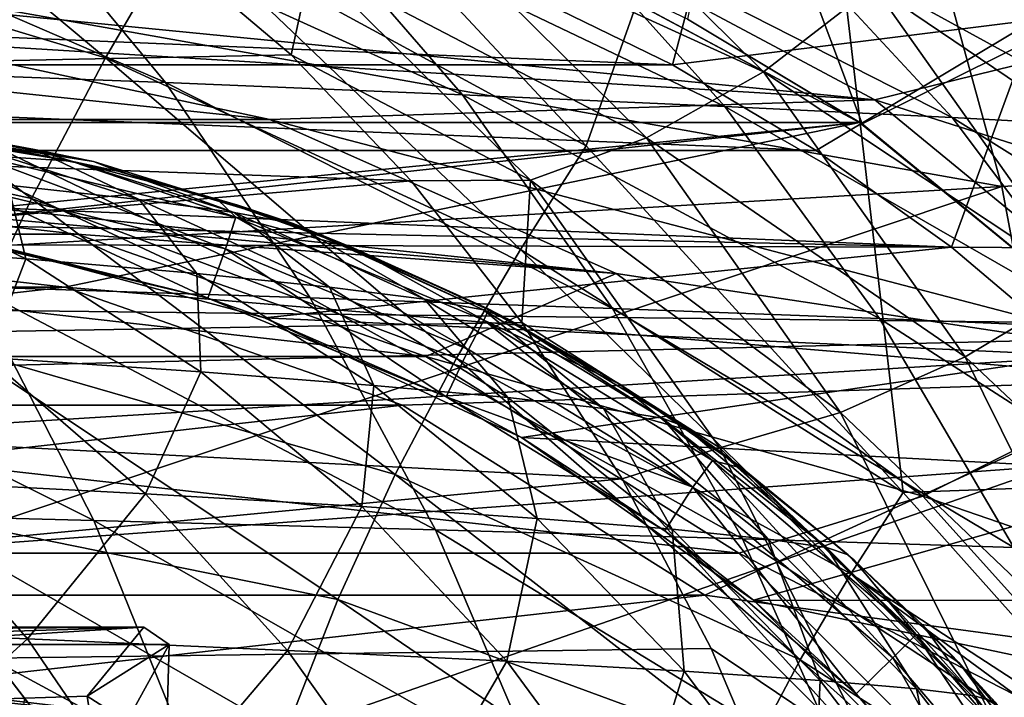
# Model space of a CAD drawing. Header units: metres. Extents: x -35 to 77, y -25 to 25.
# Tile 325 of 341: x 56.1 to 59.73, y 4.24 to 6.74. Entities that reach past the tile are written whole.
import ezdxf

# ---------------------------------------------------------------- set-up
doc = ezdxf.new("R2010")
doc.units = ezdxf.units.M
doc.layers.add('solid_500435', color=7, linetype='CONTINUOUS')

msp = doc.modelspace()

# ---------------------------------------------------------------- linework, layer by layer
at = {"layer": 'solid_500435'}
for points in [[(60.458763, 9.669312, 66.152466), (58.959095, 8.444147, 67.635338), (61.046783, 5.053431, 66.239105)], [(58.959095, 8.444147, 67.635338), (57.682564, 6.817183, 68.928612), (58.188866, 6.274583, 68.578354)], [(58.959095, 8.444147, 67.635338), (58.188866, 6.274583, 68.578354), (59.360687, 4.993391, 67.727829)], [(61.046783, 5.053431, 66.239105), (58.959095, 8.444147, 67.635338), (59.360687, 4.993391, 67.727829)], [(56.412731, 6.599206, 69.982887), (55.088455, 7.705494, 70.87101), (54.769516, 7.096102, 71.198921)], [(56.412731, 6.599206, 69.982887), (56.697105, 7.086224, 69.692574), (55.088455, 7.705494, 70.87101)], [(58.738796, 7.608878, -30.700003), (58.563763, 6.742641, -31.549999), (59.208561, 6.355089, -31.549999)], [(58.738796, 7.608878, -30.700003), (59.208561, 6.355089, -31.549999), (60.072418, 6.783129, -30.700003)], [(59.608601, 7.229366, 51.029758), (59.872833, 7.639522, 50.859787), (60.740871, 6.405687, 49.991745)], [(58.507835, 6.573336, -35), (57.951015, 6.845847, -35), (58.732193, 7.422976, -34.144001)], [(58.507835, 6.573336, -35), (58.732193, 7.422976, -34.144001), (59.84684, 6.739921, -34.144001)], [(59.84684, 6.739921, -34.144001), (58.732193, 7.422976, -34.144001), (59.845646, 6.740681, -28.700001)], [(57.981995, 7.401682, 51.938545), (58.844925, 6.547172, 51.075615), (57.581566, 7.125824, 51.763355)], [(59.252758, 6.862936, 51.108746), (58.844925, 6.547172, 51.075615), (57.981995, 7.401682, 51.938545)], [(56.635471, 6.507626, -6.134958), (56.037598, 7.231063, -6.568875), (54.845413, 7.283134, -4.849475)], [(55.416553, 6.554298, -4.367275), (56.635471, 6.507626, -6.134958), (54.845413, 7.283134, -4.849475)], [(63.90538, 6.350008, 36.280132), (59.45298, 7.116709, 33.364937), (63.646599, 7.28858, 36.546398)], [(61.033775, 7.250995, 46.919777), (35.054886, 6.790708, 19.38336), (35.407475, 5.900334, 19.030773)], [(61.748966, 5.600487, 46.204586), (61.033775, 7.250995, 46.919777), (35.407475, 5.900334, 19.030773)], [(57.731842, 6.462592, -7.970594), (57.110744, 7.180805, -8.355104), (56.037598, 7.231063, -6.568875)], [(56.635471, 6.507626, -6.134958), (57.731842, 6.462592, -7.970594), (56.037598, 7.231063, -6.568875)], [(59.608601, 7.229366, 51.029758), (60.431114, 6.066158, 50.207245), (59.252758, 6.862936, 51.108746)], [(59.608601, 7.229366, 51.029758), (60.740871, 6.405687, 49.991745), (60.431114, 6.066158, 50.207245)], [(58.701824, 6.419476, -9.861158), (58.061069, 7.132673, -10.195694), (57.110744, 7.180805, -8.355104)], [(57.731842, 6.462592, -7.970594), (58.701824, 6.419476, -9.861158), (57.110744, 7.180805, -8.355104)], [(56.626583, 7.010921, 51.326969), (49.075989, 6.44705, 42.98481), (48.127979, 7.163518, 43.932819)], [(59.255405, 6.444049, -44.099998), (51.983894, 7.159892, -44.099998), (57.916107, 7.159892, -44.099998)], [(55.649979, 6.663302, -44.099998), (51.983894, 7.159892, -44.099998), (59.255405, 6.444049, -44.099998)], [(60.512993, 6.753932, -48.599998), (59.255405, 6.444049, -48.599998), (57.916107, 7.159892, -48.599998)], [(57.916107, 7.159892, -44.099998), (57.916107, 7.159892, -48.599998), (59.255405, 6.444049, -48.599998)], [(59.255405, 6.444049, -44.099998), (57.916107, 7.159892, -44.099998), (59.255405, 6.444049, -48.599998)], [(59.541588, 6.378557, -11.793629), (58.8848, 7.086979, -12.078175), (58.061069, 7.132673, -10.195694)], [(58.701824, 6.419476, -9.861158), (59.541588, 6.378557, -11.793629), (58.061069, 7.132673, -10.195694)], [(56.139374, 6.079456, 70.259804), (54.769516, 7.096102, 71.198921), (54.470882, 6.442656, 71.503761)], [(56.139374, 6.079456, 70.259804), (56.412731, 6.599206, 69.982887), (54.769516, 7.096102, 71.198921)], [(59.725494, 6.123694, 33.086208), (55.216637, 6.925071, 30.246258), (59.45298, 7.116709, 33.364937)], [(57.581566, 7.125824, 51.763355), (58.412334, 6.303162, 50.932587), (57.173664, 6.949508, 51.499416)], [(58.844925, 6.547172, 51.075615), (58.412334, 6.303162, 50.932587), (57.581566, 7.125824, 51.763355)], [(63.90538, 6.350008, 36.280132), (59.725494, 6.123694, 33.086208), (59.45298, 7.116709, 33.364937)], [(50.70015, 6.3609, -34.200001), (59.199852, 6.3609, -34.200001), (57.877834, 7.067506, -34.200001)], [(50.70015, 6.3609, -34.200001), (57.877834, 7.067506, -34.200001), (52.022167, 7.067506, -34.200001)], [(57.946457, 5.891294, 68.824615), (56.697105, 7.086224, 69.692574), (56.412731, 6.599206, 69.982887)], [(58.188866, 6.274583, 68.578354), (57.682564, 6.817183, 68.928612), (56.697105, 7.086224, 69.692574)], [(57.946457, 5.891294, 68.824615), (58.188866, 6.274583, 68.578354), (56.697105, 7.086224, 69.692574)], [(57.877834, 7.067506, -34.200001), (59.199852, 6.3609, -34.200001), (57.883488, 7.065207, -31.550001)], [(59.199852, 6.3609, -34.200001), (58.563763, 6.742641, -31.549999), (57.883488, 7.065207, -31.550001)], [(60.247314, 6.340116, -13.754981), (59.578178, 7.044039, -13.990081), (58.8848, 7.086979, -12.078175)], [(59.541588, 6.378557, -11.793629), (60.247314, 6.340116, -13.754981), (58.8848, 7.086979, -12.078175)], [(60.817722, 6.304427, -15.73233), (60.13982, 7.004161, -15.919058), (59.578178, 7.044039, -13.990081)], [(60.247314, 6.340116, -13.754981), (60.817722, 6.304427, -15.73233), (59.578178, 7.044039, -13.990081)], [(56.626583, 7.010921, 51.326969), (57.099739, 6.609852, 50.853813), (49.075989, 6.44705, 42.98481)], [(57.173664, 6.949508, 51.499416), (57.099739, 6.609852, 50.853813), (56.626583, 7.010921, 51.326969)], [(57.173664, 6.949508, 51.499416), (57.983875, 6.147201, 50.689201), (57.099739, 6.609852, 50.853813)], [(58.412334, 6.303162, 50.932587), (57.983875, 6.147201, 50.689201), (57.173664, 6.949508, 51.499416)], [(59.725494, 6.123694, 33.086208), (55.503826, 5.873583, 29.954117), (55.216637, 6.925071, 30.246258)], [(58.507835, 6.573336, -35), (51.392166, 6.573336, -35), (51.948986, 6.845847, -35)], [(58.507835, 6.573336, -35), (51.948986, 6.845847, -35), (57.951015, 6.845847, -35)], [(59.252758, 6.862936, 51.108746), (60.033581, 5.758687, 50.327923), (58.844925, 6.547172, 51.075615)], [(60.431114, 6.066158, 50.207245), (60.033581, 5.758687, 50.327923), (59.252758, 6.862936, 51.108746)], [(60.072418, 6.783129, -30.700003), (59.208561, 6.355089, -31.549999), (60.366657, 5.402065, -31.549999)], [(59.039486, 6.257034, -35), (58.507835, 6.573336, -35), (59.84684, 6.739921, -34.144001)], [(59.199852, 6.3609, -34.200001), (59.208561, 6.355089, -31.549999), (58.563763, 6.742641, -31.549999)], [(59.539726, 5.899611, -35), (59.039486, 6.257034, -35), (59.84684, 6.739921, -34.144001)], [(60.512993, 6.753932, -48.599998), (61.588314, 5.700465, -48.599998), (59.255405, 6.444049, -48.599998)], [(59.539726, 5.899611, -35), (59.84684, 6.739921, -34.144001), (60.840908, 5.890907, -34.144001)], [(57.020561, 6.371954, -48.5), (52.879436, 6.371954, -48.5), (54.250019, 6.663302, -48.5)], [(57.020561, 6.371954, -48.5), (54.250019, 6.663302, -48.5), (55.649979, 6.663302, -48.5)], [(57.020561, 6.371954, -44.099998), (55.649979, 6.663302, -44.099998), (59.255405, 6.444049, -44.099998)], [(55.649979, 6.663302, -48.5), (55.649979, 6.663302, -44.099998), (57.020561, 6.371954, -44.099998)], [(57.020561, 6.371954, -48.5), (55.649979, 6.663302, -48.5), (57.020561, 6.371954, -44.099998)], [(57.099739, 6.609852, 50.853813), (57.542824, 6.145126, 50.410728), (49.075989, 6.44705, 42.98481)], [(57.710457, 5.488815, 69.06279), (56.412731, 6.599206, 69.982887), (56.139374, 6.079456, 70.259804)], [(57.710457, 5.488815, 69.06279), (57.946457, 5.891294, 68.824615), (56.412731, 6.599206, 69.982887)], [(57.983875, 6.147201, 50.689201), (57.542824, 6.145126, 50.410728), (57.099739, 6.609852, 50.853813)], [(59.039486, 6.257034, -35), (50.860516, 6.257034, -35), (51.392166, 6.573336, -35)], [(59.039486, 6.257034, -35), (51.392166, 6.573336, -35), (58.507835, 6.573336, -35)], [(57.169147, 5.712336, -5.746689), (56.635471, 6.507626, -6.134958), (55.416553, 6.554298, -4.367275)], [(55.926502, 5.753117, -3.935997), (57.169147, 5.712336, -5.746689), (55.416553, 6.554298, -4.367275)], [(58.844925, 6.547172, 51.075615), (59.589821, 5.49373, 50.330719), (58.412334, 6.303162, 50.932587)], [(60.033581, 5.758687, 50.327923), (59.589821, 5.49373, 50.330719), (58.844925, 6.547172, 51.075615)], [(58.286083, 5.673008, -7.626376), (57.731842, 6.462592, -7.970594), (56.635471, 6.507626, -6.134958)], [(57.169147, 5.712336, -5.746689), (58.286083, 5.673008, -7.626376), (56.635471, 6.507626, -6.134958)], [(57.542824, 6.145126, 50.410728), (49.906929, 5.482765, 42.15387), (49.075989, 6.44705, 42.98481)], [(55.883495, 5.521796, 70.517624), (56.139374, 6.079456, 70.259804), (54.470882, 6.442656, 71.503761)], [(57.020561, 6.371954, -44.099998), (59.255405, 6.444049, -44.099998), (60.430023, 5.480024, -44.099998)], [(59.273422, 5.635377, -9.561538), (58.701824, 6.419476, -9.861158), (57.731842, 6.462592, -7.970594)], [(58.286083, 5.673008, -7.626376), (59.273422, 5.635377, -9.561538), (57.731842, 6.462592, -7.970594)], [(61.588314, 5.700465, -48.599998), (60.430023, 5.480024, -48.599998), (59.255405, 6.444049, -48.599998)], [(59.255405, 6.444049, -44.099998), (59.255405, 6.444049, -48.599998), (60.430023, 5.480024, -48.599998)], [(60.430023, 5.480024, -44.099998), (59.255405, 6.444049, -44.099998), (60.430023, 5.480024, -48.599998)], [(60.127285, 5.599684, -11.538654), (59.541588, 6.378557, -11.793629), (58.701824, 6.419476, -9.861158)], [(59.273422, 5.635377, -9.561538), (60.127285, 5.599684, -11.538654), (58.701824, 6.419476, -9.861158)], [(58.299999, 5.80237, -48.5), (52.879436, 6.371954, -48.5), (57.020561, 6.371954, -48.5)], [(54.950001, 6.099928, -48.5), (52.879436, 6.371954, -48.5), (58.299999, 5.80237, -48.5)], [(56.150734, 6.259939, -20.006701), (55.393154, 6.400483, -20.111755), (55.611225, 6.356257, -21.866404)], [(56.150734, 6.259939, -20.006701), (55.803234, 6.309482, -18.201334), (55.393154, 6.400483, -20.111755)], [(58.299999, 5.80237, -44.099998), (57.020561, 6.371954, -44.099998), (60.430023, 5.480024, -44.099998)], [(57.020561, 6.371954, -48.5), (57.020561, 6.371954, -44.099998), (58.299999, 5.80237, -44.099998)], [(58.299999, 5.80237, -48.5), (57.020561, 6.371954, -48.5), (58.299999, 5.80237, -44.099998)], [(60.843803, 5.566171, -13.544206), (60.247314, 6.340116, -13.754981), (59.541588, 6.378557, -11.793629)], [(60.127285, 5.599684, -11.538654), (60.843803, 5.566171, -13.544206), (59.541588, 6.378557, -11.793629)], [(49.540688, 5.409314, -34.200001), (59.199852, 6.3609, -34.200001), (50.70015, 6.3609, -34.200001)], [(54.950001, 5.9, -34.200001), (59.199852, 6.3609, -34.200001), (49.540688, 5.409314, -34.200001)], [(56.262726, 5.752026, -34.200001), (59.199852, 6.3609, -34.200001), (54.950001, 5.9, -34.200001)], [(56.368908, 6.216729, -21.810532), (55.611225, 6.356257, -21.866404), (55.703426, 6.319121, -23.612585)], [(56.368908, 6.216729, -21.810532), (56.150734, 6.259939, -20.006701), (55.611225, 6.356257, -21.866404)], [(56.262726, 5.752026, -34.200001), (60.359314, 5.409314, -34.200001), (59.199852, 6.3609, -34.200001)], [(59.199852, 6.3609, -34.200001), (60.359314, 5.409314, -34.200001), (59.208561, 6.355089, -31.549999)], [(60.359314, 5.409314, -34.200001), (60.366657, 5.402065, -31.549999), (59.208561, 6.355089, -31.549999)], [(59.918369, 5.091462, 32.898705), (59.725494, 6.123694, 33.086208), (63.90538, 6.350008, 36.280132)], [(55.703426, 6.319121, -23.612585), (55.67522, 6.319811, -23.770803), (56.286839, 6.217855, -23.768614)], [(55.93214, 6.241223, -24.101851), (56.286839, 6.217855, -23.768614), (55.67522, 6.319811, -23.770803)], [(55.930973, 6.287179, -23.608683), (55.703426, 6.319121, -23.612585), (56.286839, 6.217855, -23.768614)], [(56.368908, 6.216729, -21.810532), (55.703426, 6.319121, -23.612585), (55.930973, 6.287179, -23.608683)], [(56.53801, 6.075703, -18.044741), (55.803234, 6.309482, -18.201334), (56.150734, 6.259939, -20.006701)], [(56.53801, 6.075703, -18.044741), (56.053535, 6.128678, -16.193422), (55.803234, 6.309482, -18.201334)], [(58.412334, 6.303162, 50.932587), (59.129467, 5.28898, 50.21545), (57.983875, 6.147201, 50.689201)], [(59.589821, 5.49373, 50.330719), (59.129467, 5.28898, 50.21545), (58.412334, 6.303162, 50.932587)], [(56.459236, 6.180448, -23.59964), (55.930973, 6.287179, -23.608683), (56.286839, 6.217855, -23.768614)], [(56.368908, 6.216729, -21.810532), (55.930973, 6.287179, -23.608683), (56.459236, 6.180448, -23.59964)], [(56.888058, 6.028195, -19.903271), (56.150734, 6.259939, -20.006701), (56.368908, 6.216729, -21.810532)], [(56.888058, 6.028195, -19.903271), (56.53801, 6.075703, -18.044741), (56.150734, 6.259939, -20.006701)], [(59.360687, 4.993391, 67.727829), (58.188866, 6.274583, 68.578354), (57.946457, 5.891294, 68.824615)], [(54.950001, 6, -35), (50.860516, 6.257034, -35), (59.539726, 5.899611, -35)], [(59.539726, 5.899611, -35), (50.860516, 6.257034, -35), (59.039486, 6.257034, -35)], [(55.912045, 6.119705, -24.431892), (56.856491, 5.89303, -24.432076), (55.93214, 6.241223, -24.101851)], [(55.93214, 6.241223, -24.101851), (56.894707, 6.009907, -24.101957), (56.286839, 6.217855, -23.768614)], [(56.856491, 5.89303, -24.432076), (56.894707, 6.009907, -24.101957), (55.93214, 6.241223, -24.101851)], [(56.119282, 5.855937, -14.098025), (55.346191, 5.914266, -12.239459), (55.432156, 6.186606, -14.362087)], [(56.119282, 5.855937, -14.098025), (55.432156, 6.186606, -14.362087), (56.053535, 6.128678, -16.193422)], [(56.459236, 6.180448, -23.59964), (56.286839, 6.217855, -23.768614), (56.82539, 6.07643, -23.766277)], [(56.894707, 6.009907, -24.101957), (56.82539, 6.07643, -23.766277), (56.286839, 6.217855, -23.768614)], [(57.106083, 5.986706, -21.755522), (56.368908, 6.216729, -21.810532), (56.459236, 6.180448, -23.59964)], [(57.106083, 5.986706, -21.755522), (56.888058, 6.028195, -19.903271), (56.368908, 6.216729, -21.810532)], [(56.901936, 6.054492, -23.592049), (56.459236, 6.180448, -23.59964), (56.82539, 6.07643, -23.766277)], [(57.106083, 5.986706, -21.755522), (56.459236, 6.180448, -23.59964), (56.901936, 6.054492, -23.592049)], [(57.542824, 6.145126, 50.410728), (57.951561, 5.621219, 50.001991), (49.906929, 5.482765, 42.15387)], [(55.70911, 4.782366, 29.753111), (55.503826, 5.873583, 29.954117), (59.725494, 6.123694, 33.086208)], [(59.918369, 5.091462, 32.898705), (55.70911, 4.782366, 29.753111), (59.725494, 6.123694, 33.086208)], [(55.87085, 5.928915, -24.721903), (56.790993, 5.710582, -24.721067), (55.912045, 6.119705, -24.431892)], [(56.790993, 5.710582, -24.721067), (56.856491, 5.89303, -24.432076), (55.912045, 6.119705, -24.431892)], [(56.750416, 5.801717, -15.987167), (56.053535, 6.128678, -16.193422), (56.53801, 6.075703, -18.044741)], [(56.750416, 5.801717, -15.987167), (56.119282, 5.855937, -14.098025), (56.053535, 6.128678, -16.193422)], [(57.983875, 6.147201, 50.689201), (57.951561, 5.621219, 50.001991), (57.542824, 6.145126, 50.410728)], [(57.983875, 6.147201, 50.689201), (58.683266, 5.158113, 49.989811), (57.951561, 5.621219, 50.001991)], [(59.129467, 5.28898, 50.21545), (58.683266, 5.158113, 49.989811), (57.983875, 6.147201, 50.689201)], [(56.307377, 5.94706, -48), (53.592621, 5.94706, -48), (54.950001, 6.099928, -48)], [(56.307377, 5.94706, -48.5), (54.950001, 6.099928, -48.5), (58.299999, 5.80237, -48.5)], [(54.950001, 6.099928, -48), (54.950001, 6.099928, -48.5), (56.307377, 5.94706, -48.5)], [(56.307377, 5.94706, -48), (54.950001, 6.099928, -48), (56.307377, 5.94706, -48.5)], [(57.483662, 5.059045, 69.290215), (56.139374, 6.079456, 70.259804), (55.883495, 5.521796, 70.517624)], [(57.483662, 5.059045, 69.290215), (57.710457, 5.488815, 69.06279), (56.139374, 6.079456, 70.259804)], [(56.901936, 6.054492, -23.592049), (56.82539, 6.07643, -23.766277), (57.331463, 5.895936, -23.763952)], [(56.894707, 6.009907, -24.101957), (57.331463, 5.895936, -23.763952), (56.82539, 6.07643, -23.766277)], [(57.240368, 5.752091, -17.893312), (56.53801, 6.075703, -18.044741), (56.888058, 6.028195, -19.903271)], [(57.240368, 5.752091, -17.893312), (56.750416, 5.801717, -15.987167), (56.53801, 6.075703, -18.044741)], [(57.194347, 5.951841, -23.587008), (56.901936, 6.054492, -23.592049), (57.331463, 5.895936, -23.763952)], [(57.106083, 5.986706, -21.755522), (56.901936, 6.054492, -23.592049), (57.194347, 5.951841, -23.587008)], [(56.856491, 5.89303, -24.432076), (57.754807, 5.521011, -24.432266), (56.894707, 6.009907, -24.101957)], [(57.592472, 5.707523, -19.803104), (56.888058, 6.028195, -19.903271), (57.106083, 5.986706, -21.755522)], [(57.592472, 5.707523, -19.803104), (57.240368, 5.752091, -17.893312), (56.888058, 6.028195, -19.903271)], [(56.894707, 6.009907, -24.101957), (57.811295, 5.630008, -24.102074), (57.331463, 5.895936, -23.763952)], [(57.754807, 5.521011, -24.432266), (57.811295, 5.630008, -24.102074), (56.894707, 6.009907, -24.101957)], [(55.993114, 5.908103, -35), (54.950001, 6, -35), (59.539726, 5.899611, -35)], [(57.80994, 5.668532, -21.702177), (57.106083, 5.986706, -21.755522), (57.194347, 5.951841, -23.587008)], [(57.80994, 5.668532, -21.702177), (57.592472, 5.707523, -19.803104), (57.106083, 5.986706, -21.755522)], [(57.596661, 5.495846, -48), (52.303341, 5.495846, -48), (53.592621, 5.94706, -48)], [(57.596661, 5.495846, -48), (53.592621, 5.94706, -48), (56.307377, 5.94706, -48)], [(57.596661, 5.495846, -48.5), (56.307377, 5.94706, -48.5), (58.299999, 5.80237, -48.5)], [(56.307377, 5.94706, -48), (56.307377, 5.94706, -48.5), (57.596661, 5.495846, -48.5)], [(57.596661, 5.495846, -48), (56.307377, 5.94706, -48), (57.596661, 5.495846, -48.5)], [(57.82494, 5.672446, -23.576004), (57.194347, 5.951841, -23.587008), (57.331463, 5.895936, -23.763952)], [(57.80994, 5.668532, -21.702177), (57.194347, 5.951841, -23.587008), (57.82494, 5.672446, -23.576004)], [(61.748966, 5.600487, 46.204586), (35.407475, 5.900334, 19.030773), (35.709576, 4.973584, 18.728672)], [(56.262726, 5.752026, -36.757), (54.950001, 5.9, -36.757), (53.637276, 5.752026, -36.757)], [(54.950001, 5.9, -34.200001), (54.950001, 5.9, -36.757), (56.262726, 5.752026, -36.757)], [(56.262726, 5.752026, -34.200001), (54.950001, 5.9, -34.200001), (56.262726, 5.752026, -36.757)], [(55.978477, 5.491615, -11.932412), (55.346191, 5.914266, -12.239459), (56.119282, 5.855937, -14.098025)], [(55.993114, 5.908103, -35), (56.790993, 5.710582, -24.721067), (55.87085, 5.928915, -24.721903)], [(57.000687, 5.638125, -35), (56.790993, 5.710582, -24.721067), (55.993114, 5.908103, -35)], [(57.000687, 5.638125, -35), (55.993114, 5.908103, -35), (59.539726, 5.899611, -35)], [(57.000687, 5.638125, -35), (59.539726, 5.899611, -35), (60.012798, 5.49866, -35)], [(57.82494, 5.672446, -23.576004), (57.331463, 5.895936, -23.763952), (57.82877, 5.668583, -23.761932)], [(57.811295, 5.630008, -24.102074), (57.82877, 5.668583, -23.761932), (57.331463, 5.895936, -23.763952)], [(60.012798, 5.49866, -35), (59.539726, 5.899611, -35), (60.840908, 5.890907, -34.144001)], [(56.790993, 5.710582, -24.721067), (57.672237, 5.346907, -24.720337), (56.856491, 5.89303, -24.432076)], [(57.672237, 5.346907, -24.720337), (57.754807, 5.521011, -24.432266), (56.856491, 5.89303, -24.432076)], [(59.167015, 4.692564, 67.922516), (57.946457, 5.891294, 68.824615), (57.710457, 5.488815, 69.06279)], [(59.167015, 4.692564, 67.922516), (59.360687, 4.993391, 67.727829), (57.946457, 5.891294, 68.824615)], [(56.765133, 5.438415, -13.847581), (55.978477, 5.491615, -11.932412), (56.119282, 5.855937, -14.098025)], [(56.765133, 5.438415, -13.847581), (56.119282, 5.855937, -14.098025), (56.750416, 5.801717, -15.987167)], [(56.369778, 4.889256, -3.560424), (55.926502, 5.753117, -3.935997), (54.562187, 5.795111, -2.207713)], [(54.982258, 4.924797, -1.79622), (56.369778, 4.889256, -3.560424), (54.562187, 5.795111, -2.207713)], [(57.405197, 5.388957, -15.791256), (56.750416, 5.801717, -15.987167), (57.240368, 5.752091, -17.893312)], [(57.405197, 5.388957, -15.791256), (56.765133, 5.438415, -13.847581), (56.750416, 5.801717, -15.987167)], [(57.596661, 5.495846, -48.5), (58.299999, 5.80237, -48.5), (59.432995, 4.979137, -48.5)], [(59.432995, 4.979137, -44.099998), (58.299999, 5.80237, -44.099998), (60.430023, 5.480024, -44.099998)], [(58.299999, 5.80237, -48.5), (58.299999, 5.80237, -44.099998), (59.432995, 4.979137, -44.099998)], [(59.432995, 4.979137, -48.5), (58.299999, 5.80237, -48.5), (59.432995, 4.979137, -44.099998)], [(56.262726, 5.752026, -36.757), (53.637276, 5.752026, -36.757), (52.389793, 5.315554, -36.757)], [(57.510204, 5.315554, -36.757), (56.262726, 5.752026, -36.757), (52.389793, 5.315554, -36.757)], [(57.632912, 4.85477, -5.408406), (57.169147, 5.712336, -5.746689), (55.926502, 5.753117, -3.935997)], [(56.369778, 4.889256, -3.560424), (57.632912, 4.85477, -5.408406), (55.926502, 5.753117, -3.935997)], [(57.510204, 5.315554, -34.200001), (60.359314, 5.409314, -34.200001), (56.262726, 5.752026, -34.200001)], [(56.262726, 5.752026, -34.200001), (56.262726, 5.752026, -36.757), (57.510204, 5.315554, -36.757)], [(57.510204, 5.315554, -34.200001), (56.262726, 5.752026, -34.200001), (57.510204, 5.315554, -36.757)], [(57.899986, 5.343668, -17.749218), (57.240368, 5.752091, -17.893312), (57.592472, 5.707523, -19.803104)], [(57.899986, 5.343668, -17.749218), (57.405197, 5.388957, -15.791256), (57.240368, 5.752091, -17.893312)], [(60.033581, 5.758687, 50.327923), (60.66695, 4.479464, 49.694553), (59.589821, 5.49373, 50.330719)], [(58.767567, 4.821542, -7.326327), (58.286083, 5.673008, -7.626376), (57.169147, 5.712336, -5.746689)], [(57.632912, 4.85477, -5.408406), (58.767567, 4.821542, -7.326327), (57.169147, 5.712336, -5.746689)], [(57.000687, 5.638125, -35), (57.672237, 5.346907, -24.720337), (56.790993, 5.710582, -24.721067)], [(58.253647, 5.302938, -19.707586), (57.592472, 5.707523, -19.803104), (57.80994, 5.668532, -21.702177)], [(58.253647, 5.302938, -19.707586), (57.899986, 5.343668, -17.749218), (57.592472, 5.707523, -19.803104)], [(57.80994, 5.668532, -21.702177), (57.82494, 5.672446, -23.576004), (57.895779, 5.635728, -23.574753)], [(58.470177, 5.267237, -21.651163), (57.80994, 5.668532, -21.702177), (57.895779, 5.635728, -23.574753)], [(58.470177, 5.267237, -21.651163), (58.253647, 5.302938, -19.707586), (57.80994, 5.668532, -21.702177)], [(57.811295, 5.630008, -24.102074), (58.311512, 5.394772, -23.760279), (57.82877, 5.668583, -23.761932)], [(57.895779, 5.635728, -23.574753), (57.82494, 5.672446, -23.576004), (57.82877, 5.668583, -23.761932)], [(57.895779, 5.635728, -23.574753), (57.82877, 5.668583, -23.761932), (58.311512, 5.394772, -23.760279)], [(59.769817, 4.789773, -9.300232), (59.273422, 5.635377, -9.561538), (58.286083, 5.673008, -7.626376)], [(58.767567, 4.821542, -7.326327), (59.769817, 4.789773, -9.300232), (58.286083, 5.673008, -7.626376)], [(57.951561, 5.621219, 50.001991), (58.322021, 5.043177, 49.631531), (49.906929, 5.482765, 42.15387)], [(57.950001, 5.196152, -35), (57.672237, 5.346907, -24.720337), (57.000687, 5.638125, -35)], [(57.950001, 5.196152, -35), (57.000687, 5.638125, -35), (60.012798, 5.49866, -35)], [(57.754807, 5.521011, -24.432266), (58.583061, 5.012829, -24.432552), (57.811295, 5.630008, -24.102074)], [(57.811295, 5.630008, -24.102074), (58.655605, 5.111485, -24.102247), (58.311512, 5.394772, -23.760279)], [(58.583061, 5.012829, -24.432552), (58.655605, 5.111485, -24.102247), (57.811295, 5.630008, -24.102074)], [(58.553299, 5.237159, -23.562902), (57.895779, 5.635728, -23.574753), (58.311512, 5.394772, -23.760279)], [(58.470177, 5.267237, -21.651163), (57.895779, 5.635728, -23.574753), (58.553299, 5.237159, -23.562902)], [(58.683266, 5.158113, 49.989811), (58.322021, 5.043177, 49.631531), (57.951561, 5.621219, 50.001991)], [(60.635742, 4.759664, -11.316169), (60.127285, 5.599684, -11.538654), (59.273422, 5.635377, -9.561538)], [(59.769817, 4.789773, -9.300232), (60.635742, 4.759664, -11.316169), (59.273422, 5.635377, -9.561538)], [(61.748966, 5.600487, 46.204586), (35.709576, 4.973584, 18.728672), (35.959332, 4.01617, 18.478916)], [(62.272785, 3.812076, 45.680771), (61.748966, 5.600487, 46.204586), (35.959332, 4.01617, 18.478916)], [(58.753288, 4.769172, -48), (51.146713, 4.769172, -48), (52.303341, 5.495846, -48)], [(58.753288, 4.769172, -48), (52.303341, 5.495846, -48), (57.596661, 5.495846, -48)], [(57.271412, 4.597672, 69.502243), (55.883495, 5.521796, 70.517624), (55.65107, 4.926102, 70.750999)], [(57.271412, 4.597672, 69.502243), (57.483662, 5.059045, 69.290215), (55.883495, 5.521796, 70.517624)], [(58.753288, 4.769172, -48.5), (57.596661, 5.495846, -48.5), (59.432995, 4.979137, -48.5)], [(57.596661, 5.495846, -48), (57.596661, 5.495846, -48.5), (58.753288, 4.769172, -48.5)], [(58.753288, 4.769172, -48), (57.596661, 5.495846, -48), (58.753288, 4.769172, -48.5)], [(57.672237, 5.346907, -24.720337), (58.583061, 5.012829, -24.432552), (57.754807, 5.521011, -24.432266)], [(57.950001, 5.196152, -35), (60.012798, 5.49866, -35), (60.45023, 5.061854, -35)], [(59.589821, 5.49373, 50.330719), (60.19405, 4.273363, 49.72649), (59.129467, 5.28898, 50.21545)], [(60.66695, 4.479464, 49.694553), (60.19405, 4.273363, 49.72649), (59.589821, 5.49373, 50.330719)], [(58.322021, 5.043177, 49.631531), (50.588856, 4.307745, 41.471947), (49.906929, 5.482765, 42.15387)], [(56.561413, 4.987747, -11.64697), (55.615555, 5.037737, -9.722035), (55.978477, 5.491615, -11.932412)], [(56.561413, 4.987747, -11.64697), (55.978477, 5.491615, -11.932412), (56.765133, 5.438415, -13.847581)], [(58.980106, 4.374695, 68.109764), (57.710457, 5.488815, 69.06279), (57.483662, 5.059045, 69.290215)], [(58.980106, 4.374695, 68.109764), (59.167015, 4.692564, 67.922516), (57.710457, 5.488815, 69.06279)], [(59.432995, 4.979137, -44.099998), (60.430023, 5.480024, -44.099998), (61.394051, 4.305405, -44.099998)], [(57.360477, 4.94066, -13.614373), (56.561413, 4.987747, -11.64697), (56.765133, 5.438415, -13.847581)], [(57.360477, 4.94066, -13.614373), (56.765133, 5.438415, -13.847581), (57.405197, 5.388957, -15.791256)], [(58.008602, 4.896928, -15.608471), (57.360477, 4.94066, -13.614373), (57.405197, 5.388957, -15.791256)], [(58.008602, 4.896928, -15.608471), (57.405197, 5.388957, -15.791256), (57.899986, 5.343668, -17.749218)], [(58.628292, 4.61297, -34.200001), (60.359314, 5.409314, -34.200001), (57.510204, 5.315554, -34.200001)], [(58.553299, 5.237159, -23.562902), (58.311512, 5.394772, -23.760279), (58.765438, 5.082412, -23.758739)], [(58.655605, 5.111485, -24.102247), (58.765438, 5.082412, -23.758739), (58.311512, 5.394772, -23.760279)], [(58.628292, 4.61297, -34.200001), (61.310902, 4.249851, -34.200001), (60.359314, 5.409314, -34.200001)], [(57.510204, 5.315554, -36.757), (52.389793, 5.315554, -36.757), (51.271706, 4.61297, -36.757)], [(58.628292, 4.61297, -36.757), (57.510204, 5.315554, -36.757), (51.271706, 4.61297, -36.757)], [(57.510204, 5.315554, -34.200001), (57.510204, 5.315554, -36.757), (58.628292, 4.61297, -36.757)], [(58.628292, 4.61297, -34.200001), (57.510204, 5.315554, -34.200001), (58.628292, 4.61297, -36.757)], [(57.672237, 5.346907, -24.720337), (58.48024, 4.851536, -24.71913), (58.583061, 5.012829, -24.432552)], [(57.950001, 5.196152, -35), (58.48024, 4.851536, -24.71913), (57.672237, 5.346907, -24.720337)], [(58.507618, 4.856898, -17.614454), (57.899986, 5.343668, -17.749218), (58.253647, 5.302938, -19.707586)], [(58.507618, 4.856898, -17.614454), (58.008602, 4.896928, -15.608471), (57.899986, 5.343668, -17.749218)], [(58.862434, 4.820864, -19.617977), (58.253647, 5.302938, -19.707586), (58.470177, 5.267237, -21.651163)], [(58.862434, 4.820864, -19.617977), (58.507618, 4.856898, -17.614454), (58.253647, 5.302938, -19.707586)], [(59.129467, 5.28898, 50.21545), (59.711178, 4.114097, 49.633739), (58.683266, 5.158113, 49.989811)], [(60.19405, 4.273363, 49.72649), (59.711178, 4.114097, 49.633739), (59.129467, 5.28898, 50.21545)], [(59.077766, 4.789224, -21.603065), (58.470177, 5.267237, -21.651163), (58.553299, 5.237159, -23.562902)], [(59.077766, 4.789224, -21.603065), (58.862434, 4.820864, -19.617977), (58.470177, 5.267237, -21.651163)], [(58.675648, 5.150373, -23.56064), (58.553299, 5.237159, -23.562902), (58.765438, 5.082412, -23.758739)], [(59.077766, 4.789224, -21.603065), (58.553299, 5.237159, -23.562902), (58.675648, 5.150373, -23.56064)], [(58.807415, 4.59501, -35), (58.48024, 4.851536, -24.71913), (57.950001, 5.196152, -35)], [(58.807415, 4.59501, -35), (57.950001, 5.196152, -35), (60.45023, 5.061854, -35)], [(58.683266, 5.158113, 49.989811), (59.250584, 4.0123, 49.422497), (58.322021, 5.043177, 49.631531)], [(59.15802, 4.762547, -23.551476), (58.675648, 5.150373, -23.56064), (58.765438, 5.082412, -23.758739)], [(59.077766, 4.789224, -21.603065), (58.675648, 5.150373, -23.56064), (59.15802, 4.762547, -23.551476)], [(59.711178, 4.114097, 49.633739), (59.250584, 4.0123, 49.422497), (58.683266, 5.158113, 49.989811)], [(58.583061, 5.012829, -24.432552), (59.321915, 4.381571, -24.43277), (58.655605, 5.111485, -24.102247)], [(58.655605, 5.111485, -24.102247), (59.408768, 4.467569, -24.102379), (58.765438, 5.082412, -23.758739)], [(59.321915, 4.381571, -24.43277), (59.408768, 4.467569, -24.102379), (58.655605, 5.111485, -24.102247)], [(55.828812, 3.666917, 29.646765), (55.70911, 4.782366, 29.753111), (59.918369, 5.091462, 32.898705)], [(60.027622, 4.036694, 32.80621), (55.828812, 3.666917, 29.646765), (59.918369, 5.091462, 32.898705)], [(58.800552, 4.035136, 68.288757), (57.483662, 5.059045, 69.290215), (57.271412, 4.597672, 69.502243)], [(58.800552, 4.035136, 68.288757), (58.980106, 4.374695, 68.109764), (57.483662, 5.059045, 69.290215)], [(59.15802, 4.762547, -23.551476), (58.765438, 5.082412, -23.758739), (59.177837, 4.743643, -23.757322)], [(59.408768, 4.467569, -24.102379), (59.177837, 4.743643, -23.757322), (58.765438, 5.082412, -23.758739)], [(58.807415, 4.59501, -35), (60.45023, 5.061854, -35), (60.847546, 4.5923, -35)], [(58.322021, 5.043177, 49.631531), (58.650635, 4.416565, 49.302917), (50.588856, 4.307745, 41.471947)], [(56.125, 4.452221, -9.414928), (55.018116, 4.497122, -7.500611), (55.615555, 5.037737, -9.722035)], [(56.125, 4.452221, -9.414928), (55.615555, 5.037737, -9.722035), (56.561413, 4.987747, -11.64697)], [(59.250584, 4.0123, 49.422497), (58.650635, 4.416565, 49.302917), (58.322021, 5.043177, 49.631531)], [(61.046783, 5.053431, 66.239105), (59.360687, 4.993391, 67.727829), (60.268127, 3.9754, 67.028549)], [(57.085953, 4.409516, -11.38762), (56.125, 4.452221, -9.414928), (56.561413, 4.987747, -11.64697)], [(57.085953, 4.409516, -11.38762), (56.561413, 4.987747, -11.64697), (57.360477, 4.94066, -13.614373)], [(58.48024, 4.851536, -24.71913), (59.186996, 4.248278, -24.718092), (58.583061, 5.012829, -24.432552)], [(59.186996, 4.248278, -24.718092), (59.321915, 4.381571, -24.43277), (58.583061, 5.012829, -24.432552)], [(60.268127, 3.9754, 67.028549), (59.360687, 4.993391, 67.727829), (59.167015, 4.692564, 67.922516)], [(58.753288, 4.769172, -48.5), (59.432995, 4.979137, -48.5), (60.370598, 3.937852, -48.5)], [(60.370598, 3.937852, -44.099998), (59.432995, 4.979137, -44.099998), (61.394051, 4.305405, -44.099998)], [(59.432995, 4.979137, -48.5), (59.432995, 4.979137, -44.099998), (60.370598, 3.937852, -44.099998)], [(60.370598, 3.937852, -48.5), (59.432995, 4.979137, -48.5), (60.370598, 3.937852, -44.099998)], [(56.740936, 3.972445, -3.245309), (56.369778, 4.889256, -3.560424), (54.982258, 4.924797, -1.79622)], [(55.334095, 4.001202, -1.451151), (56.740936, 3.972445, -3.245309), (54.982258, 4.924797, -1.79622)], [(57.078674, 4.104616, 69.694435), (55.65107, 4.926102, 70.750999), (55.44746, 4.296762, 70.955009)], [(57.078674, 4.104616, 69.694435), (57.271412, 4.597672, 69.502243), (55.65107, 4.926102, 70.750999)], [(57.896122, 4.369402, -13.402019), (57.085953, 4.409516, -11.38762), (57.360477, 4.94066, -13.614373)], [(57.896122, 4.369402, -13.402019), (57.360477, 4.94066, -13.614373), (58.008602, 4.896928, -15.608471)], [(58.021091, 3.944572, -5.124427), (57.632912, 4.85477, -5.408406), (56.369778, 4.889256, -3.560424)], [(56.740936, 3.972445, -3.245309), (58.021091, 3.944572, -5.124427), (56.369778, 4.889256, -3.560424)], [(58.551403, 4.332259, -15.441593), (57.896122, 4.369402, -13.402019), (58.008602, 4.896928, -15.608471)], [(58.551403, 4.332259, -15.441593), (58.008602, 4.896928, -15.608471), (58.507618, 4.856898, -17.614454)], [(59.170437, 3.917745, -7.074304), (58.767567, 4.821542, -7.326327), (57.632912, 4.85477, -5.408406)], [(58.021091, 3.944572, -5.124427), (59.170437, 3.917745, -7.074304), (57.632912, 4.85477, -5.408406)], [(58.807415, 4.59501, -35), (59.186996, 4.248278, -24.718092), (58.48024, 4.851536, -24.71913)], [(59.054081, 4.298332, -17.491016), (58.507618, 4.856898, -17.614454), (58.862434, 4.820864, -19.617977)], [(59.054081, 4.298332, -17.491016), (58.551403, 4.332259, -15.441593), (58.507618, 4.856898, -17.614454)], [(60.185013, 3.892123, -9.080625), (59.769817, 4.789773, -9.300232), (58.767567, 4.821542, -7.326327)], [(59.170437, 3.917745, -7.074304), (60.185013, 3.892123, -9.080625), (58.767567, 4.821542, -7.326327)], [(59.409737, 4.267804, -19.53554), (58.862434, 4.820864, -19.617977), (59.077766, 4.789224, -21.603065)], [(59.409737, 4.267804, -19.53554), (59.054081, 4.298332, -17.491016), (58.862434, 4.820864, -19.617977)], [(59.719116, 3.803243, -48), (50.180885, 3.803243, -48), (51.146713, 4.769172, -48)], [(59.719116, 3.803243, -48), (51.146713, 4.769172, -48), (58.753288, 4.769172, -48)], [(59.719116, 3.803243, -48.5), (58.753288, 4.769172, -48.5), (60.370598, 3.937852, -48.5)], [(58.753288, 4.769172, -48), (58.753288, 4.769172, -48.5), (59.719116, 3.803243, -48.5)], [(59.719116, 3.803243, -48), (58.753288, 4.769172, -48), (59.719116, 3.803243, -48.5)], [(59.623753, 4.240972, -21.558485), (59.077766, 4.789224, -21.603065), (59.15802, 4.762547, -23.551476)], [(59.623753, 4.240972, -21.558485), (59.409737, 4.267804, -19.53554), (59.077766, 4.789224, -21.603065)], [(59.434616, 4.501932, -23.545992), (59.15802, 4.762547, -23.551476), (59.177837, 4.743643, -23.757322)], [(59.623753, 4.240972, -21.558485), (59.15802, 4.762547, -23.551476), (59.434616, 4.501932, -23.545992)], [(59.434616, 4.501932, -23.545992), (59.177837, 4.743643, -23.757322), (59.566387, 4.365064, -23.756124)], [(59.408768, 4.467569, -24.102379), (59.566387, 4.365064, -23.756124), (59.177837, 4.743643, -23.757322)], [(60.357853, 3.490709, 66.986092), (59.167015, 4.692564, 67.922516), (58.980106, 4.374695, 68.109764)], [(60.498283, 3.713437, 66.84523), (60.268127, 3.9754, 67.028549), (59.167015, 4.692564, 67.922516)], [(60.357853, 3.490709, 66.986092), (60.498283, 3.713437, 66.84523), (59.167015, 4.692564, 67.922516)], [(58.628292, 4.61297, -36.757), (51.271706, 4.61297, -36.757), (50.337029, 3.678294, -36.757)], [(59.562969, 3.678294, -36.757), (58.628292, 4.61297, -36.757), (50.337029, 3.678294, -36.757)], [(58.632557, 3.670461, 68.45578), (57.271412, 4.597672, 69.502243), (57.078674, 4.104616, 69.694435)], [(58.632557, 3.670461, 68.45578), (58.800552, 4.035136, 68.288757), (57.271412, 4.597672, 69.502243)], [(59.562969, 3.678294, -34.200001), (61.310902, 4.249851, -34.200001), (58.628292, 4.61297, -34.200001)], [(58.628292, 4.61297, -34.200001), (58.628292, 4.61297, -36.757), (59.562969, 3.678294, -36.757)], [(59.562969, 3.678294, -34.200001), (58.628292, 4.61297, -34.200001), (59.562969, 3.678294, -36.757)], [(59.54501, 3.857416, -35), (59.186996, 4.248278, -24.718092), (58.807415, 4.59501, -35)], [(59.54501, 3.857416, -35), (58.807415, 4.59501, -35), (61.207851, 4.087396, -35)], [(58.807415, 4.59501, -35), (60.847546, 4.5923, -35), (61.207851, 4.087396, -35)], [(48.076294, 4.494585, 45.135067), (56.554447, 4.494585, 53.613224), (48.16539, 4.237445, 45.645161)], [(48.1698, 4.431, 45.041561), (56.554447, 4.494585, 53.613224), (48.076294, 4.494585, 45.135067)], [(48.16539, 4.237445, 45.645161), (56.554447, 4.494585, 53.613224), (48.248413, 3.981733, 46.146843)], [(48.1698, 4.431, 45.041561), (56.647953, 4.431, 53.519718), (56.554447, 4.494585, 53.613224)], [(48.248413, 3.981733, 46.146843), (56.554447, 4.494585, 53.613224), (56.345787, 4.239688, 53.821884)], [(55.446346, 3.837767, -7.188676), (55.018116, 4.497122, -7.500611), (56.125, 4.452221, -9.414928)], [(55.774837, 4.072132, 55.099941), (55.804283, 4.485744, 54.363384), (56.099949, 3.991494, 54.774826)], [(56.099949, 3.991494, 54.774826), (55.804283, 4.485744, 54.363384), (55.962467, 4.428997, 54.205204)], [(56.345787, 4.239688, 53.821884), (56.554447, 4.494585, 53.613224), (56.647953, 4.431, 53.519718)], [(59.701191, 4.218301, -23.540493), (59.434616, 4.501932, -23.545992), (59.566387, 4.365064, -23.756124)], [(59.623753, 4.240972, -21.558485), (59.434616, 4.501932, -23.545992), (59.701191, 4.218301, -23.540493)], [(56.56992, 3.800928, -9.144408), (55.446346, 3.837767, -7.188676), (56.125, 4.452221, -9.414928)], [(56.56992, 3.800928, -9.144408), (56.125, 4.452221, -9.414928), (57.085953, 4.409516, -11.38762)], [(59.321915, 4.381571, -24.43277), (59.9529, 3.642375, -24.432987), (59.408768, 4.467569, -24.102379)], [(59.408768, 4.467569, -24.102379), (60.051865, 3.713704, -24.10251), (59.566387, 4.365064, -23.756124)], [(59.9529, 3.642375, -24.432987), (60.051865, 3.713704, -24.10251), (59.408768, 4.467569, -24.102379)], [(48.127972, 4.041215, 46.267284), (56.261665, 4.041215, 54.400978), (55.962467, 4.428997, 54.205204)], [(48.1698, 4.431, 45.041561), (56.637466, 4.041345, 53.530205), (56.647953, 4.431, 53.519718)], [(48.458954, 4.037719, 45.351891), (56.637466, 4.041345, 53.530205), (48.1698, 4.431, 45.041561)], [(58.650635, 4.416565, 49.302917), (58.934235, 3.747419, 49.019318), (50.588856, 4.307745, 41.471947)], [(56.113216, 4.234477, 54.304073), (55.962467, 4.428997, 54.205204), (56.261665, 4.041215, 54.400978)], [(56.113216, 4.234477, 54.304073), (56.099949, 3.991494, 54.774826), (55.962467, 4.428997, 54.205204)], [(56.492115, 4.146504, 53.675556), (56.345787, 4.239688, 53.821884), (56.647953, 4.431, 53.519718)], [(56.492115, 4.146504, 53.675556), (56.647953, 4.431, 53.519718), (56.637466, 4.041345, 53.530205)], [(57.544075, 3.766073, -11.158648), (56.56992, 3.800928, -9.144408), (57.085953, 4.409516, -11.38762)], [(57.544075, 3.766073, -11.158648), (57.085953, 4.409516, -11.38762), (57.896122, 4.369402, -13.402019)], [(59.250584, 4.0123, 49.422497), (58.934235, 3.747419, 49.019318), (58.650635, 4.416565, 49.302917)], [(58.363949, 3.733513, -13.214047), (57.544075, 3.766073, -11.158648), (57.896122, 4.369402, -13.402019)], [(58.363949, 3.733513, -13.214047), (57.896122, 4.369402, -13.402019), (58.551403, 4.332259, -15.441593)], [(60.220516, 3.257509, 67.123154), (58.980106, 4.374695, 68.109764), (58.800552, 4.035136, 68.288757)], [(60.220516, 3.257509, 67.123154), (60.357853, 3.490709, 66.986092), (58.980106, 4.374695, 68.109764)], [(59.186996, 4.248278, -24.718092), (59.791935, 3.543395, -24.717304), (59.321915, 4.381571, -24.43277)], [(59.791935, 3.543395, -24.717304), (59.9529, 3.642375, -24.432987), (59.321915, 4.381571, -24.43277)], [(59.025452, 3.703542, -15.293418), (58.363949, 3.733513, -13.214047), (58.551403, 4.332259, -15.441593)], [(59.025452, 3.703542, -15.293418), (58.551403, 4.332259, -15.441593), (59.054081, 4.298332, -17.491016)], [(59.701191, 4.218301, -23.540493), (59.566387, 4.365064, -23.756124), (59.953686, 3.913319, -23.755146)], [(60.051865, 3.713704, -24.10251), (59.953686, 3.913319, -23.755146), (59.566387, 4.365064, -23.756124)], [(58.934235, 3.747419, 49.019318), (51.095547, 2.967196, 40.965252), (50.588856, 4.307745, 41.471947)], [(56.909897, 3.583572, 69.862732), (55.44746, 4.296762, 70.955009), (55.276875, 3.641382, 71.125694)], [(56.909897, 3.583572, 69.862732), (57.078674, 4.104616, 69.694435), (55.44746, 4.296762, 70.955009)], [(55.51144, 4.303342, 53.771183), (55.840584, 3.622213, 54.468506), (56.480549, 3.24733, 53.828541)], [(56.0924, 3.787087, 53.621906), (55.51144, 4.303342, 53.771183), (56.480549, 3.24733, 53.828541)], [(59.531269, 3.676297, -17.380989), (59.025452, 3.703542, -15.293418), (59.054081, 4.298332, -17.491016)], [(59.531269, 3.676297, -17.380989), (59.054081, 4.298332, -17.491016), (59.409737, 4.267804, -19.53554)], [(59.887558, 3.651838, -19.46167), (59.409737, 4.267804, -19.53554), (59.623753, 4.240972, -21.558485)], [(59.887558, 3.651838, -19.46167), (59.531269, 3.676297, -17.380989), (59.409737, 4.267804, -19.53554)], [(60.19405, 4.273363, 49.72649), (60.639256, 2.923153, 49.281288), (59.711178, 4.114097, 49.633739)], [(56.364674, 4.110263, 54.05267), (48.248413, 3.981733, 46.146843), (56.345787, 4.239688, 53.821884)], [(56.364674, 4.110263, 54.05267), (56.345787, 4.239688, 53.821884), (56.492115, 4.146504, 53.675556)], [(59.54501, 3.857416, -35), (59.791935, 3.543395, -24.717304), (59.186996, 4.248278, -24.718092)], [(59.562969, 3.678294, -34.200001), (62.017506, 2.927834, -34.200001), (61.310902, 4.249851, -34.200001)], [(60.100273, 3.630345, -21.518167), (59.623753, 4.240972, -21.558485), (59.701191, 4.218301, -23.540493)], [(60.100273, 3.630345, -21.518167), (59.887558, 3.651838, -19.46167), (59.623753, 4.240972, -21.558485)]]:
    msp.add_3dface(points, dxfattribs=at)

doc.saveas('drawing.dxf')
